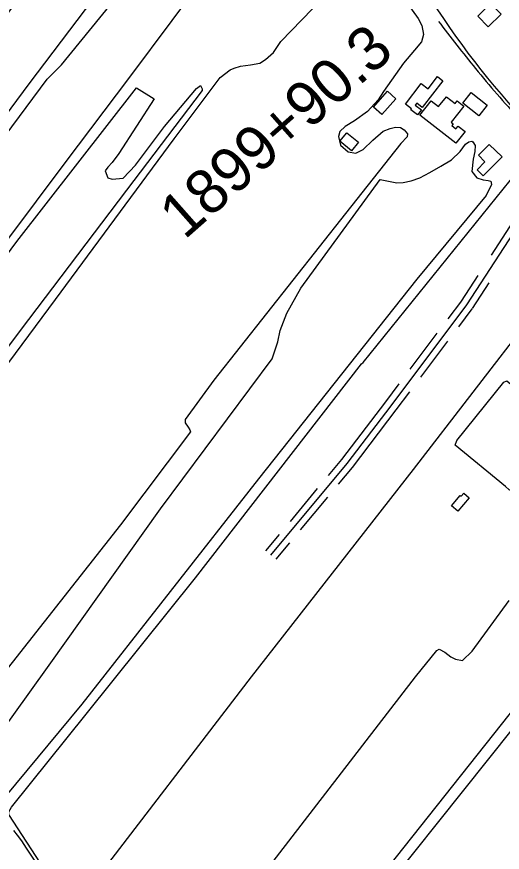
# Model space of a CAD drawing. Extents: x 3767014 to 3805179, y 361544 to 387384.
# Drawn here: x 3776776 to 3777872, y 380627 to 382515 of the extents above; entities that cross this region are included whole.
import ezdxf

# ---------------------------------------------------------------- set-up
doc = ezdxf.new("R2010")
doc.units = 0
for name, color, linetype in [('V-BLDG-OTLN', 7, 'Continuous'), ('V-ROAD-CNTR', 7, 'Continuous'), ('V-SITE-VEGE', 7, 'Continuous'), ('V-SURV-IDEN', 7, 'Continuous'), ('V-TOPO-SHOR', 7, 'Continuous')]:
    doc.layers.add(name, color=color, linetype=linetype)

msp = doc.modelspace()

# ---------------------------------------------------------------- linework, layer by layer
at = {"layer": 'V-BLDG-OTLN'}
for points in [[(3777868.773, 382520.47), (3777839.808, 382491.77), (3777816.137, 382515.66), (3777845.102, 382544.358)], [(3777652.897, 382316.799), (3777688.817, 382364.04), (3777704.511, 382352.106), (3777725.257, 382379.392), (3777737.308, 382370.229), (3777691.166, 382309.547), (3777678.495, 382319.181), (3777675.372, 382315.074), (3777689.112, 382304.628), (3777680.256, 382292.979), (3777665.169, 382304.451), (3777666.621, 382306.364)], [(3777631.799, 382329.541), (3777599.928, 382293.525), (3777580.832, 382310.423), (3777612.703, 382346.44)], [(3777766.739, 382228.737), (3777685.811, 382292.082), (3777711.265, 382324.602), (3777727.956, 382311.538), (3777745.508, 382333.959), (3777765.384, 382318.402), (3777770.145, 382324.487), (3777784.952, 382312.899), (3777756.452, 382276.492), (3777761.12, 382272.841), (3777757.806, 382268.611), (3777766.873, 382261.511), (3777771.712, 382267.692), (3777787.535, 382255.304)], [(3777818.89, 382291.082), (3777782.491, 382319.666), (3777801.154, 382343.433), (3777837.555, 382314.849)], [(3777547.005, 382230.986), (3777531.166, 382212.009), (3777505.384, 382233.533), (3777521.233, 382252.496)], [(3777842.372, 382226.314), (3777871.034, 382197.914), (3777828.618, 382155.105), (3777814.593, 382169.003), (3777832.509, 382187.085), (3777817.874, 382201.589)], [(3777796.939, 381427.815), (3777771.235, 381397.595), (3777757.081, 381409.631), (3777776.795, 381432.81), (3777778.7, 381431.192), (3777784.686, 381438.233)]]:
    msp.add_lwpolyline(points, close=True, dxfattribs=at)
at = {"layer": 'V-ROAD-CNTR'}
for points in [[(3777349.642, 381298.573), (3777521.596, 381505.397), (3777620.541, 381635.805), (3777791.991, 381863.84), (3778002.276, 382187.342)], [(3777847.006, 381975.998), (3777922.107, 382091.534)], [(3777779.415, 381872.015), (3777816.966, 381929.783)], [(3777804.567, 381855.665), (3777842.118, 381913.433)], [(3777749.386, 381832.133), (3777780.002, 381872.854)], [(3777773.364, 381814.105), (3777803.98, 381854.826)], [(3777663.661, 381718.116), (3777724.894, 381799.557)], [(3777687.639, 381700.088), (3777748.871, 381781.529)], [(3777509.646, 381514.464), (3777608.571, 381644.845), (3777639.168, 381685.54)], [(3777533.546, 381496.33), (3777632.511, 381626.765), (3777663.146, 381667.512)], [(3777479.356, 381478.054), (3777509.848, 381514.73), (3777608.591, 381644.872)], [(3777509.646, 381514.464), (3777608.591, 381644.872)], [(3777502.424, 381458.874), (3777533.344, 381496.064), (3777632.491, 381626.738)], [(3777533.546, 381496.33), (3777632.491, 381626.738)], [(3777393.379, 381374.642), (3777454.791, 381448.508)], [(3777416.447, 381355.462), (3777477.859, 381429.328)], [(3777338.108, 381308.163), (3777368.814, 381345.096)], [(3777361.176, 381288.983), (3777391.882, 381325.916)]]:
    msp.add_lwpolyline(points, dxfattribs=at)
msp.add_arc((3779253.341, 383526.65), 1823.751, 212.363325, 236.331483, dxfattribs=at)
msp.add_spline([(3777727.562, 382504.263), (3777811.041, 382397.644), (3777909.956, 382283.438), (3778002.276, 382187.342), (3778163.928, 382063.305)], degree=3, dxfattribs=at)
at = {"layer": 'V-SITE-VEGE'}
for points in [[(3776803.514, 382363.024), (3776332.236, 381726.684), (3776218.705, 381577.162), (3776211.062, 381576.197), (3776197.996, 381582.232), (3776183.322, 381598.778), (3776173.43, 381614.054), (3776162.895, 381632.834), (3776155.236, 381647.158), (3776131.938, 381683.76), (3776131.928, 381692.042), (3776325.273, 381952.826), (3776636.608, 382361.865), (3776945.844, 382778.494), (3777206.882, 383132.355), (3777295.325, 383013.713)], [(3777557.381, 381733.283), (3777920.647, 382183.843), (3777940.748, 382204.767), (3777946.165, 382205.547), (3777952.36, 382203.62), (3777965.531, 382192.799), (3778104.618, 382076.47), (3778105.012, 382071.438), (3778099.222, 382057.499), (3777939.64, 381840.952), (3777670.686, 381491.522), (3777304.733, 381023.155), (3776931.061, 380535.426), (3776911.738, 380511.794), (3776904.779, 380505.593), (3776893.552, 380506.352), (3776880.371, 380524.526), (3776758.231, 380712.09), (3776758.222, 380718.284), (3776764.403, 380728.741), (3776932.894, 380939.105), (3777179.451, 381247.096), (3777553.899, 381730.182)], [(3777879.15, 381453.458), (3777765.636, 381546.597), (3777768.72, 381557.05), (3777875.382, 381689.158), (3777881.958, 381691.876), (3778000.123, 381592.939), (3777999.362, 381584.424), (3777891.547, 381443.798), (3777887.287, 381446.114)]]:
    msp.add_lwpolyline(points, close=True, dxfattribs=at)
for points in [[(3776591.622, 382033.098), (3776844.748, 382373.426), (3776876.65, 382405.848), (3777126.877, 382713.369), (3777295.024, 382956.111), (3777304.145, 382963.178), (3777313.304, 382967.942), (3777321.365, 382969.222), (3777328.306, 382968.178), (3777335.283, 382964.827), (3777350.522, 382950.061), (3777382.262, 382913.627), (3777387.171, 382895.238), (3777384.972, 382888.277), (3777221.607, 382635.226), (3777030.6, 382378.27), (3776884.633, 382184.432), (3776687.468, 381921.574)], [(3777619.3, 382597.713), (3777681.846, 382510.978), (3777690.179, 382494.95), (3777693.97, 382474.233), (3777689.61, 382458.004), (3777673.746, 382439.286), (3777648.814, 382410.036), (3777603.659, 382345.839), (3777591.259, 382326.713), (3777567.401, 382300.884), (3777537.806, 382279.824), (3777517.277, 382266.422), (3777505.345, 382255.418), (3777502.015, 382243.947), (3777506.815, 382224.844), (3777524.033, 382209.576), (3777541.238, 382206.729), (3777557.95, 382214.872), (3777579.425, 382235.442), (3777602.811, 382256.014), (3777618.571, 382262.244), (3777630.513, 382265.126), (3777641.979, 382264.186), (3777650.108, 382259.418), (3777657.763, 382250.347), (3777656.817, 382243.659), (3777642.979, 382228.354), (3777517.514, 382070.054), (3777220.792, 381693.68), (3777155.919, 381604.736), (3777155.93, 381597.091), (3777162.631, 381587.066), (3777166.938, 381581.337), (3777167.898, 381576.559), (3777010.485, 381367.1), (3776665.102, 380928.558)], [(3776589.389, 381506.581), (3776863.188, 381875.76), (3777131.263, 382238.721), (3777234.773, 382377.403), (3777257.768, 382394.623), (3777266.946, 382398.229), (3777280.72, 382403.065), (3777303.762, 382405.737), (3777324.48, 382409.526), (3777337.047, 382417.804), (3777355.253, 382434.252), (3777372.18, 382458.758), (3777466.427, 382557.205)], [(3776515.95, 381654.922), (3776776.234, 382006.728), (3777046.554, 382354.4), (3777086.318, 382329.025), (3777006.319, 382205.412), (3776991.629, 382185.557), (3776981.407, 382175.008), (3776975.765, 382166.838), (3776981.79, 382150.774), (3776991.076, 382147.458), (3777016.428, 382150.167), (3777043.666, 382179.454), (3777109.227, 382267.061), (3777181.751, 382352.467), (3777190.873, 382359.534), (3777194.461, 382351.512), (3777194.516, 382348.049), (3777023.743, 382122.491), (3776784.121, 381805.589), (3776540.686, 381481.995)], [(3776725.364, 380877.028), (3776848.902, 381049.658), (3777100.742, 381402.565), (3777352.599, 381742.095), (3777364.975, 381780.333), (3777370.2, 381806.14), (3777385.441, 381845.335), (3777416.906, 381901.753), (3777596.256, 382147.073), (3777633.531, 382139.473), (3777647.863, 382139.968), (3777666.015, 382143.812), (3777685.596, 382150.526), (3777708.038, 382162.496), (3777733.343, 382176.861), (3777756.737, 382191.224), (3777776.304, 382210.358), (3777788.704, 382226.617), (3777795.866, 382232.36), (3777802.553, 382233.322), (3777805.42, 382231.893), (3777810.687, 382223.779), (3777809.747, 382210.399), (3777805.946, 382192.719), (3777803.114, 382165.001), (3777814.12, 382150.681), (3777828.46, 382145.922), (3777839.927, 382144.501), (3777845.661, 382143.552), (3777847.105, 382135.43), (3777835.19, 382110.573), (3777678.706, 381922.137), (3777321.396, 381470.68), (3776922.587, 380961.836), (3776747.497, 380749.966)], [(3777449.334, 380346.015), (3777951.332, 380975.945), (3778251.964, 381372.634), (3778511.865, 381688.567), (3778517.333, 381693.683), (3778522.816, 381697.418), (3778529.241, 381698.864), (3778532.464, 381698.438), (3778539.843, 381696.673), (3778545.856, 381693.515), (3778717.509, 381552.203), (3778721.712, 381546.267), (3778722.686, 381540.754), (3778721.839, 381533.846), (3778719.598, 381527.844), (3778713.7, 381519.963), (3778393.548, 381112.79), (3778252.515, 380917.865), (3777835.161, 380385.187)], [(3777334.101, 380579.644), (3777675.704, 381023.212), (3777724.012, 381082.49), (3777729.427, 381085.592), (3777741.819, 381079.029), (3777755.764, 381068.594), (3777765.834, 381063.189), (3777781.706, 381060.498), (3777803.743, 381081.04), (3777887.203, 381195.703)], [(3778071.076, 381170.769), (3777594.202, 380569.511)]]:
    msp.add_lwpolyline(points, dxfattribs=at)
at = {"layer": 'V-TOPO-SHOR'}
msp.add_lwpolyline([(3776769.011, 380675.906), (3776776.804, 380665.802), (3776786.542, 380652.977), (3776797.454, 380636.265), (3776862.334, 380538.907)], dxfattribs=at)

# ---------------------------------------------------------------- texts
at = {"layer": 'V-SURV-IDEN'}
msp.add_text('1899+90.3', height=100, rotation=41.452294, dxfattribs=at).set_placement((3777154.529, 382009.45))

doc.saveas('drawing.dxf')
